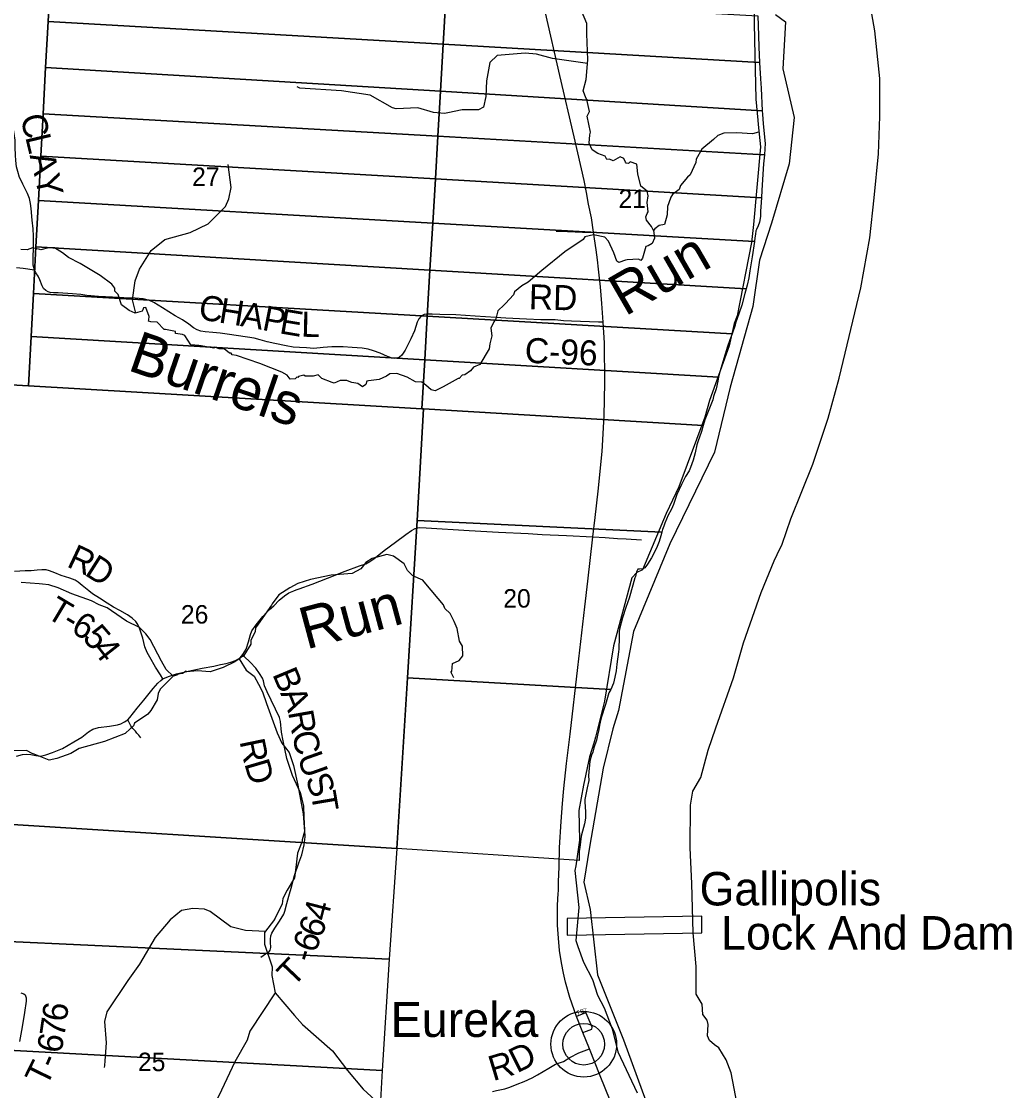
# Model space of a CAD drawing. Extents: x 1878108 to 2183446, y 146837 to 508383.
# Drawn here: x 2049803 to 2061641, y 246251 to 259039 of the extents above; entities that cross this region are included whole.
import ezdxf

# ---------------------------------------------------------------- set-up
doc = ezdxf.new("R2010")
doc.units = 0
for name, color, linetype in [('GM_X_County', 7, 'Continuous'), ('GM_X_County_Road', 7, 'Continuous'), ('GM_X_County_Road_Text', 7, 'Continuous'), ('GM_X_Hydro', 7, 'Continuous'), ('GM_X_Hydro_Text', 7, 'Continuous'), ('GM_X_Major_River', 7, 'Continuous'), ('GM_X_Minor_River', 7, 'Continuous'), ('GM_X_Minor_River_Text', 7, 'Continuous'), ('GM_X_Section', 7, 'Continuous'), ('GM_X_Section_Text', 7, 'Continuous'), ('GM_X_State_Route', 7, 'Continuous'), ('GM_X_Township', 7, 'Continuous'), ('GM_X_Township_Road', 7, 'Continuous'), ('GM_X_Township_Road_Text', 7, 'Continuous'), ('GM_X_Township_Subdivision', 7, 'Continuous'), ('GM_X_Township_Subdivision_Text', 7, 'Continuous'), ('GM_X_Unincorporated', 7, 'Continuous'), ('GM_X_Unincorporated_Location', 7, 'Continuous'), ('GM_X_Unincorporated_Text', 7, 'Continuous')]:
    doc.layers.add(name, color=color, linetype=linetype)

msp = doc.modelspace()

# ---------------------------------------------------------------- linework, layer by layer
at = {"layer": 'GM_X_County'}
msp.add_lwpolyline([(2058820, 259122), (2058938, 259034), (2058906, 258471), (2059040, 257891), (2058982, 257335), (2058770, 256626), (2058627, 256182), (2058547, 255629), (2058275, 254663), (2058088, 253886), (2057555, 252790), (2057120, 251741), (2056941, 250796), (2056873, 250580), (2056759, 250108), (2056594, 249161), (2056528, 248743), (2056604, 248416), (2056689, 247636), (2057001, 246857), (2057270, 246129)], dxfattribs=at)
at = {"layer": 'GM_X_County_Road'}
for points in [[(2049819, 257096), (2049780, 257173), (2049759, 257242), (2049745, 257300), (2049737, 257377), (2049734, 257440), (2049730, 257531), (2049730, 257620), (2049714, 257722), (2049647, 257932), (2049577, 258094), (2049511, 258231), (2049464, 258325), (2049412, 258414), (2049347, 258520), (2049293, 258624), (2049257, 258684), (2049204, 258750), (2049094, 258848), (2048781, 259093)], [(2049959, 256066), (2049945, 256123), (2049944, 256190), (2049947, 256353), (2049947, 256469), (2049943, 256559), (2049931, 256661), (2049919, 256800), (2049914, 256862), (2049901, 256921), (2049877, 256980), (2049819, 257094), (2049819, 257096)], [(2056759, 255442), (2056704, 255441), (2056378, 255452), (2056285, 255459), (2056184, 255469), (2056088, 255471), (2056014, 255471), (2055842, 255478), (2055594, 255490), (2055475, 255497), (2055228, 255512), (2054998, 255530), (2054807, 255535), (2054716, 255538), (2054652, 255537), (2054617, 255532), (2054581, 255514), (2054554, 255482), (2054533, 255440), (2054502, 255340), (2054460, 255242), (2054393, 255107), (2054352, 255047), (2054324, 255024), (2054296, 255013), (2054267, 255006), (2054236, 255012), (2054179, 255031), (2054091, 255070), (2054013, 255100), (2053950, 255117), (2053879, 255129), (2053756, 255140), (2053650, 255147), (2053513, 255147), (2053410, 255139), (2053300, 255127), (2053213, 255135), (2053127, 255139), (2053051, 255143), (2052967, 255158), (2052832, 255185), (2052740, 255207), (2052656, 255232), (2052587, 255249), (2052292, 255294), (2052180, 255310), (2052092, 255319), (2052001, 255326), (2051947, 255335), (2051906, 255350), (2051859, 255374), (2051805, 255419), (2051728, 255470), (2051643, 255519), (2051489, 255615), (2051386, 255679), (2051335, 255699), (2051258, 255719), (2051162, 255727), (2051027, 255733), (2050977, 255735), (2050725, 255749), (2050584, 255762), (2050515, 255771), (2050416, 255781), (2050244, 255792), (2050187, 255793), (2050147, 255797), (2050122, 255805), (2050095, 255821), (2050069, 255846), (2050053, 255878), (2050024, 255949), (2050004, 255993), (2049977, 256033), (2049959, 256066)], [(2053089, 252239), (2053124, 252253), (2053280, 252309), (2053464, 252380), (2053673, 252463), (2053846, 252526), (2053920, 252552), (2053969, 252578), (2054017, 252613), (2054142, 252711), (2054277, 252809), (2054401, 252902), (2054468, 252950), (2054510, 252975), (2054559, 252985), (2054643, 252982), (2055157, 252951), (2055509, 252931), (2055863, 252913), (2056030, 252904), (2056319, 252889), (2056635, 252875)], [(2051495, 251176), (2051561, 251205), (2051658, 251237), (2051797, 251267), (2051965, 251303), (2052105, 251329), (2052185, 251346), (2052252, 251360), (2052307, 251374), (2052363, 251394), (2052418, 251429), (2052449, 251466), (2052491, 251530), (2052519, 251617), (2052541, 251708), (2052559, 251749), (2052609, 251820), (2052690, 251923), (2052736, 251974), (2052770, 252005), (2052820, 252051), (2052886, 252115), (2052947, 252167), (2053000, 252205), (2053060, 252228), (2053089, 252239)], [(2049745, 250251), (2049817, 250272), (2049863, 250276), (2049916, 250271), (2049976, 250259), (2050032, 250253), (2050096, 250266), (2050174, 250294), (2050293, 250341), (2050432, 250421), (2050524, 250477), (2050604, 250543), (2050656, 250574), (2050727, 250593), (2050857, 250610), (2050952, 250627), (2050991, 250639), (2051035, 250662), (2051075, 250685), (2051099, 250714), (2051189, 250825), (2051268, 250920), (2051379, 251061), (2051436, 251126), (2051470, 251156), (2051495, 251176)]]:
    msp.add_lwpolyline(points, dxfattribs=at)
at = {"layer": 'GM_X_Hydro'}
for p, q in [((2057937, 248339), (2056329, 248311)), ((2056329, 248311), (2056329, 248111)), ((2057937, 248139), (2057937, 248339)), ((2056329, 248111), (2057937, 248139))]:
    msp.add_line(p, q, dxfattribs=at)
at = {"layer": 'GM_X_Major_River'}
for p, q in [((2058611, 257806), (2058639, 257538)), ((2056593, 250242), (2056525, 249903))]:
    msp.add_line(p, q, dxfattribs=at)
for points in [[(2056855, 263913), (2056940, 263689), (2057198, 263232), (2057299, 263023), (2057334, 262927), (2057505, 262597), (2057778, 261966), (2057897, 261700), (2058214, 260809), (2058326, 260403), (2058427, 259830), (2058518, 259484), (2058560, 259228), (2058566, 258818), (2058582, 258109), (2058609, 257858), (2058611, 257806)], [(2058414, 245818), (2058287, 246463), (2058230, 246620), (2058143, 246762), (2058091, 246798), (2058031, 246850), (2058005, 246908), (2058014, 247040), (2058000, 247092), (2057951, 247162), (2057943, 247286), (2057870, 247405), (2057870, 247736), (2057836, 248140), (2057819, 248729), (2057799, 249156), (2057802, 249665), (2057829, 249833), (2057926, 249998), (2058012, 250321), (2058106, 250590), (2058316, 251190), (2058436, 251607), (2058648, 252208), (2058802, 252587), (2058837, 252664), (2058899, 252788), (2059003, 253091), (2059265, 253742), (2059447, 254294), (2059579, 254771), (2059840, 255853), (2059945, 256450), (2060000, 256929), (2060049, 257456), (2060067, 257901), (2060066, 258356), (2060007, 258926), (2059931, 259359)], [(2058639, 257538), (2058556, 256610), (2058533, 256394), (2058362, 255519), (2058325, 255427), (2058263, 255160), (2058029, 254506), (2057974, 254307), (2057663, 253472), (2057511, 253152), (2057229, 252480), (2057159, 252447), (2057100, 252385), (2056881, 251570), (2056775, 250910), (2056667, 250477), (2056646, 250407), (2056593, 250242)], [(2056525, 249903), (2056468, 249603), (2056474, 249248), (2056430, 248939), (2056420, 248885), (2056467, 248443), (2056431, 248046), (2056457, 247974), (2056522, 247786), (2056629, 247580), (2056690, 247392), (2056771, 247243), (2056866, 246989), (2056935, 246715), (2057164, 246225)]]:
    msp.add_lwpolyline(points, dxfattribs=at)
at = {"layer": 'GM_X_Minor_River'}
for points in [[(2057362, 256540), (2057336, 256584), (2057275, 256660), (2057270, 256702), (2057286, 256742), (2057298, 256760), (2057286, 256875), (2057298, 256951), (2057284, 257007), (2057208, 257067), (2057172, 257214), (2057162, 257330), (2057080, 257358), (2057062, 257340), (2057032, 257344), (2057026, 257354), (2057006, 257400), (2056962, 257420), (2056877, 257372), (2056833, 257391), (2056801, 257387), (2056781, 257427), (2056693, 257461), (2056625, 257503), (2056589, 257582), (2056599, 257684), (2056607, 257714), (2056567, 257907), (2056593, 257963), (2056563, 258103), (2056557, 258117), (2056519, 258208), (2056554, 258344), (2056574, 258579), (2056564, 258890), (2056562, 259014), (2056500, 259165)], [(2056570, 258534), (2056154, 258597), (2055960, 258649), (2055824, 258658), (2055492, 258630), (2055402, 258549), (2055365, 258327), (2055355, 258139), (2055328, 258014), (2055267, 257980), (2055073, 257982), (2054901, 257945), (2054860, 257936), (2054731, 257951), (2054541, 258005), (2054283, 257995), (2054240, 258006), (2053971, 258157), (2053629, 258210), (2053131, 258240), (2053100, 258257)], [(2058617, 257714), (2058545, 257695), (2058355, 257708), (2058202, 257702), (2058130, 257676), (2058078, 257627), (2057936, 257511), (2057869, 257392), (2057865, 257350), (2057797, 257205), (2057767, 257177), (2057683, 257078), (2057667, 257030), (2057588, 256970), (2057568, 256938), (2057562, 256924), (2057526, 256825), (2057522, 256725), (2057492, 256608), (2057426, 256596), (2057376, 256558), (2057362, 256540), (2057373, 256447), (2057343, 256381), (2057297, 256353), (2057269, 256347), (2057227, 256206), (2057209, 256180), (2057179, 256194), (2057045, 256186), (2057027, 256184), (2056944, 256157), (2056922, 256171), (2056884, 256270), (2056822, 256412), (2056780, 256460), (2056644, 256488), (2056540, 256462), (2056518, 256431), (2056301, 256284), (2056026, 256059), (2055862, 255920), (2055788, 255878), (2055699, 255805), (2055687, 255767), (2055589, 255664), (2055575, 255648), (2055499, 255576), (2055477, 255482), (2055451, 255447), (2055416, 255369), (2055426, 255277), (2055402, 255184), (2055396, 255122), (2055282, 254935), (2055207, 254903), (2055171, 254859), (2055103, 254812), (2055073, 254808), (2055035, 254770), (2055023, 254768), (2054846, 254669), (2054750, 254619), (2054702, 254633), (2054638, 254687), (2054590, 254723), (2054516, 254729), (2054414, 254783), (2054291, 254826), (2054209, 254822), (2054167, 254794), (2054081, 254758), (2053953, 254739), (2053935, 254735), (2053923, 254695), (2053881, 254667), (2053826, 254707), (2053752, 254719), (2053740, 254723), (2053694, 254743), (2053614, 254745), (2053542, 254712), (2053518, 254720), (2053396, 254768), (2053352, 254810), (2053293, 254796), (2053197, 254794), (2053181, 254808), (2053117, 254792), (2053109, 254782), (2053097, 254784), (2053075, 254765), (2053017, 254759), (2052979, 254809), (2052915, 254845), (2052654, 254949), (2052374, 255045), (2052324, 255053), (2052312, 255071), (2052292, 255073), (2052228, 255123)], [(2051173, 255550), (2051131, 255708), (2051162, 255935), (2051214, 256074), (2051354, 256298), (2051518, 256429), (2051820, 256514), (2052036, 256619), (2052244, 256825), (2052283, 256916), (2052313, 257053), (2052274, 257329)], [(2052228, 255123), (2052167, 255123), (2052115, 255142), (2052105, 255132), (2051951, 255160), (2051923, 255164), (2051831, 255172), (2051757, 255282), (2051731, 255294), (2051645, 255308), (2051645, 255332), (2051528, 255356), (2051512, 255356), (2051426, 255442), (2051352, 255446), (2051324, 255454), (2051328, 255470), (2051330, 255510), (2051290, 255616), (2051264, 255612), (2051254, 255588), (2051246, 255574), (2051164, 255548), (2051090, 255580), (2051002, 255648), (2050962, 255774), (2050922, 255814), (2050920, 255848), (2050884, 255898), (2050745, 256000), (2050507, 256144), (2050367, 256214), (2050295, 256270), (2050199, 256330), (2050127, 256330), (2050036, 256306), (2050022, 256310), (2049936, 256330), (2049874, 256307), (2049796, 256311)], [(2054973, 251189), (2054937, 251261), (2054949, 251263), (2054957, 251360), (2055038, 251394), (2055082, 251450), (2055076, 251565), (2055040, 251627), (2055012, 251777), (2054978, 251860), (2054930, 251956), (2054866, 252018), (2054848, 252062), (2054638, 252314), (2054604, 252358), (2054483, 252406), (2054421, 252470), (2054415, 252480), (2054379, 252551), (2054253, 252645), (2054171, 252665), (2053995, 252614), (2053920, 252568), (2053862, 252493), (2053758, 252435), (2053505, 252414), (2053259, 252363), (2053107, 252317), (2053014, 252266), (2052882, 252180), (2052802, 252073), (2052792, 252059), (2052635, 251830), (2052603, 251788), (2052599, 251744), (2052547, 251633), (2052545, 251589), (2052464, 251456), (2052356, 251378), (2052216, 251311), (2052061, 251261), (2051907, 251270), (2051777, 251258), (2051773, 251268), (2051729, 251238), (2051676, 251230), (2051662, 251220), (2051618, 251207), (2051534, 251287), (2051480, 251386), (2051342, 251648), (2051290, 251716), (2051214, 251791), (2051060, 251864), (2050998, 251910), (2050828, 252024), (2050733, 252062), (2050643, 252110), (2050407, 252192), (2050243, 252266), (2050132, 252302), (2050054, 252308), (2050014, 252312), (2049802, 252329)], [(2052407, 251415), (2052492, 251280), (2052588, 251208), (2052636, 251111), (2052686, 251019), (2052732, 250881), (2052860, 250532), (2052916, 250406), (2053004, 250297), (2053058, 250139), (2053108, 249906), (2053172, 249563), (2053186, 249350), (2053161, 249250), (2053159, 249234), (2053105, 249091), (2053083, 248921), (2053069, 248796), (2052982, 248650), (2052928, 248547), (2052920, 248485), (2052864, 248368), (2052827, 248293)], [(2051618, 251207), (2051462, 251054), (2051438, 251002), (2051428, 250924), (2051349, 250797), (2051315, 250753), (2051155, 250644), (2051145, 250614), (2051105, 250580), (2051044, 250524), (2050798, 250427), (2050493, 250344), (2050395, 250283), (2050228, 250223), (2050134, 250202), (2049958, 250274), (2049934, 250284), (2049864, 250318), (2049663, 250314)], [(2052722, 248156), (2052481, 248167), (2052309, 248211), (2052062, 248393), (2051994, 248421), (2051854, 248428), (2051718, 248405), (2051581, 248294), (2051404, 248084), (2051214, 247764), (2051077, 247568), (2050825, 247194), (2050796, 247076), (2050815, 246823), (2050800, 246608), (2050796, 246552), (2050791, 246526)], [(2052829, 248296), (2052710, 248142), (2052710, 248001), (2052802, 247730), (2052799, 247629), (2052798, 247628), (2052838, 247422), (2053067, 247148), (2053164, 247040), (2053524, 246728), (2053702, 246492), (2053889, 246267), (2054173, 246008)], [(2052838, 247421), (2052533, 246962), (2052504, 246853), (2052354, 246597), (2052162, 246188), (2052086, 246042), (2051910, 245773), (2051889, 245599), (2051907, 245342)]]:
    msp.add_lwpolyline(points, dxfattribs=at)
at = {"layer": 'GM_X_Section'}
for points in [[(2050176, 260021), (2050152, 259584), (2050123, 259038), (2050093, 258488), (2050063, 257933), (2050036, 257427), (2050007, 256897), (2049977, 256343), (2049947, 255786), (2049919, 255269), (2049888, 254682), (2049113, 254725), (2049197, 256052), (2049283, 257431), (2049363, 258707), (2049448, 260062)], [(2054877, 259317), (2054845, 258766), (2050123, 259038), (2050152, 259584)], [(2058608, 259106), (2058616, 258872), (2058620, 258730), (2058629, 258548), (2054845, 258766), (2054877, 259317)], [(2050123, 259038), (2054845, 258766), (2054812, 258203), (2050093, 258488)], [(2054845, 258766), (2058629, 258548), (2058641, 258351), (2058646, 258241), (2058661, 257970), (2054812, 258203)], [(2054812, 258203), (2054781, 257666), (2050063, 257933), (2050093, 258488)], [(2058661, 257970), (2058663, 257929), (2058671, 257813), (2058696, 257579), (2058692, 257515), (2058686, 257445), (2054781, 257666), (2054812, 258203)], [(2050063, 257933), (2054781, 257666), (2054752, 257155), (2050036, 257427)], [(2054781, 257666), (2058686, 257445), (2058677, 257337), (2058656, 257021), (2058651, 256930), (2054752, 257155)], [(2054752, 257155), (2054721, 256627), (2050007, 256897), (2050036, 257427)], [(2058651, 256930), (2058645, 256821), (2058641, 256769), (2058641, 256707), (2058627, 256639), (2058612, 256593), (2058590, 256549), (2058582, 256535), (2058578, 256495), (2058572, 256449), (2058566, 256406), (2054721, 256627), (2054752, 257155)], [(2050007, 256897), (2054721, 256627), (2054688, 256065), (2049977, 256343)], [(2054721, 256627), (2058566, 256406), (2058539, 256225), (2058513, 256054), (2058498, 255974), (2058478, 255884), (2058467, 255841), (2054688, 256065)], [(2054688, 256065), (2054656, 255513), (2049947, 255786), (2049977, 256343)], [(2058467, 255841), (2058452, 255786), (2058417, 255646), (2058381, 255540), (2058341, 255430), (2058338, 255404), (2058300, 255302), (2054656, 255513), (2054688, 256065)], [(2049947, 255786), (2054656, 255513), (2054626, 254991), (2049919, 255269)], [(2054656, 255513), (2058300, 255302), (2058274, 255231), (2058246, 255149), (2058187, 254969), (2058155, 254847), (2058138, 254783), (2054626, 254991)], [(2054626, 254991), (2054592, 254407), (2049888, 254682), (2049919, 255269)], [(2058138, 254783), (2058130, 254737), (2058108, 254645), (2058078, 254554), (2058073, 254532), (2058069, 254514), (2058021, 254394), (2057975, 254272), (2057955, 254204), (2054610, 254406), (2054592, 254407), (2054626, 254991)], [(2049113, 254725), (2049888, 254682), (2054592, 254407), (2054610, 254406), (2054533, 253071), (2054421, 251187), (2054292, 249145), (2048799, 249491), (2048873, 250770), (2048955, 252090), (2049035, 253428)], [(2057955, 254204), (2057933, 254136), (2057892, 254012), (2057880, 253976), (2057859, 253881), (2057833, 253791), (2057801, 253703), (2057785, 253663), (2057742, 253595), (2057694, 253499), (2057640, 253381), (2057630, 253357), (2057599, 253260), (2057589, 253234), (2057571, 253198), (2057535, 253132), (2057496, 253036), (2057482, 253002), (2057468, 252962), (2057460, 252932), (2054533, 253071), (2054610, 254406)], [(2057460, 252932), (2057448, 252886), (2057426, 252820), (2057403, 252760), (2057373, 252691), (2057335, 252623), (2057289, 252547), (2057255, 252505), (2057231, 252493), (2057191, 252489), (2057171, 252487), (2057156, 252455), (2057144, 252401), (2057136, 252383), (2057114, 252298), (2057069, 252142), (2057031, 252030), (2056991, 251906), (2056954, 251772), (2056948, 251740), (2056948, 251670), (2056945, 251530), (2056943, 251500), (2056921, 251353), (2056919, 251313), (2056914, 251273), (2056898, 251197), (2056882, 251123), (2056850, 251050), (2054421, 251187), (2054533, 253071)], [(2054421, 251187), (2056850, 251050), (2056826, 251009), (2056785, 250871), (2056735, 250711), (2056716, 250623), (2056708, 250571), (2056690, 250504), (2056678, 250442), (2056647, 250350), (2056633, 250300), (2056619, 250264), (2056597, 250192), (2056582, 250018), (2056586, 249960), (2056568, 249874), (2056541, 249734), (2056541, 249688), (2056543, 249662), (2056549, 249570), (2056546, 249508), (2056534, 249440), (2056512, 249355), (2056496, 249293), (2056479, 249157), (2056473, 249111), (2056472, 249057), (2056471, 249002), (2054292, 249145)], [(2054292, 249145), (2054201, 247823), (2048703, 248080), (2048799, 249491)], [(2048703, 248080), (2054201, 247823), (2054118, 246491), (2048618, 246791)], [(2054118, 246491), (2054087, 245991), (2054035, 245155), (2048533, 245496), (2048618, 246791)]]:
    msp.add_lwpolyline(points, close=True, dxfattribs=at)
at = {"layer": 'GM_X_State_Route'}
for points in [[(2056226, 248754), (2056232, 248923), (2056238, 249157), (2056257, 249469), (2056272, 249687), (2056289, 249864), (2056321, 250164), (2056363, 250515), (2056455, 251312), (2056539, 252036), (2056575, 252344), (2056635, 252875), (2056664, 253106), (2056699, 253421), (2056748, 253896), (2056772, 254323), (2056779, 254718), (2056773, 255194), (2056759, 255442), (2056743, 255665), (2056726, 255865), (2056703, 256074), (2056690, 256186), (2056675, 256305), (2056643, 256518), (2056617, 256691), (2056585, 256855), (2056561, 256994), (2056532, 257136), (2056413, 257659), (2056241, 258393), (2056068, 259142)], [(2056223, 248640), (2056226, 248754)], [(2057187, 245233), (2057153, 245336), (2057110, 245458), (2056842, 246132), (2056724, 246429), (2056594, 246751), (2056516, 246946), (2056439, 247136), (2056361, 247364), (2056310, 247547), (2056284, 247656), (2056260, 247780), (2056237, 247926), (2056224, 248074), (2056213, 248229), (2056211, 248345), (2056213, 248468), (2056222, 248608), (2056223, 248640)]]:
    msp.add_lwpolyline(points, dxfattribs=at)
at = {"layer": 'GM_X_Township'}
msp.add_lwpolyline([(2058820, 259122), (2058938, 259034), (2058906, 258471), (2059040, 257891), (2058982, 257335), (2058770, 256626), (2058627, 256182), (2058547, 255629), (2058275, 254663), (2058088, 253886), (2057555, 252790), (2057120, 251741), (2056941, 250796), (2056873, 250580), (2056759, 250108), (2056594, 249161), (2056528, 248743), (2056604, 248416), (2056689, 247636), (2057001, 246857), (2057270, 246129)], dxfattribs=at)
at = {"layer": 'GM_X_Township_Road'}
for points in [[(2056195, 256531), (2056245, 256531), (2056512, 256518), (2056587, 256519), (2056643, 256518)], [(2049745, 256095), (2049826, 256086), (2049959, 256066)], [(2056635, 252875), (2056781, 252865), (2056930, 252855), (2057035, 252849)], [(2057035, 252849), (2057217, 252840)], [(2051495, 251176), (2051466, 251225), (2051408, 251315), (2051337, 251434), (2051308, 251492), (2051280, 251558), (2051255, 251663), (2051214, 251782), (2051196, 251827), (2051173, 251862), (2051129, 251903), (2051071, 251941), (2050981, 251993), (2050905, 252034), (2050828, 252082), (2050736, 252142), (2050655, 252194), (2050608, 252228), (2050528, 252294), (2050484, 252332), (2050446, 252356), (2050383, 252381), (2050280, 252413), (2050204, 252442), (2050140, 252469), (2050099, 252479), (2050046, 252481), (2049993, 252474), (2049922, 252466), (2049847, 252466), (2049722, 252460)], [(2052665, 247846), (2052722, 247888), (2052763, 247908), (2052776, 247930), (2052784, 247963), (2052781, 248027), (2052782, 248063), (2052787, 248101), (2052798, 248136), (2052833, 248193), (2052889, 248278), (2052940, 248361), (2052954, 248396), (2052978, 248489), (2052999, 248578), (2053035, 248702), (2053068, 248822), (2053121, 248977), (2053155, 249072), (2053185, 249189), (2053194, 249286), (2053184, 249525), (2053178, 249654), (2053159, 249738), (2053139, 249812), (2053043, 250020), (2052977, 250223), (2052933, 250436), (2052911, 250538), (2052902, 250666), (2052890, 250714), (2052742, 251019), (2052710, 251093), (2052697, 251151), (2052685, 251186), (2052650, 251241), (2052606, 251305), (2052538, 251375), (2052465, 251444), (2052449, 251466)], [(2051230, 250469), (2051206, 250504), (2051183, 250527), (2051167, 250549), (2051137, 250583), (2051113, 250615), (2051092, 250655), (2051075, 250685)], [(2049796, 247421), (2049831, 247410), (2049848, 247395), (2049862, 247360), (2049859, 247321), (2049840, 247187), (2049811, 247015), (2049782, 246837)], [(2055435, 246241), (2055483, 246253), (2055581, 246274), (2055641, 246293), (2055730, 246328), (2055814, 246361), (2055911, 246405), (2055972, 246439), (2056109, 246518), (2056187, 246566), (2056286, 246600), (2056361, 246647), (2056468, 246705), (2056594, 246751)]]:
    msp.add_lwpolyline(points, dxfattribs=at)
at = {"layer": 'GM_X_Township_Subdivision'}
msp.add_lwpolyline([(2056516, 246946), (2056560, 246962), (2056622, 246986), (2056625, 247010), (2056554, 247176), (2056541, 247178), (2056487, 247157), (2056439, 247136)], dxfattribs=at)
at = {"layer": 'GM_X_Unincorporated'}
for radius in [393, 249]:
    msp.add_circle((2056526, 246806), radius, dxfattribs=at)
at = {"layer": 'GM_X_Unincorporated_Location'}
msp.add_line((2056526, 246806), (2056526, 246806), dxfattribs=at)

# ---------------------------------------------------------------- texts
at = {"layer": 'GM_X_County_Road_Text'}
for s, rotation, p in [('C', 284.8811, (2049786, 257893)), ('L', 283.4116, (2049848, 257657)), ('A', 283.2649, (2049900, 257438)), ('Y', 282.2601, (2049961, 257183)), ('RD', 358.5179, (2055867, 255596)), ('C', 350.6538, (2051909, 255480)), ('H', 350.6329, (2052153, 255440)), ('A', 349.9789, (2052412, 255397)), ('P', 348.7259, (2052670, 255351)), ('E', 350.394, (2052878, 255310)), ('L', 358.6426, (2053146, 255268)), ('C-96', 357.6052, (2055817, 254957))]:
    msp.add_text(s, height=300, rotation=rotation, dxfattribs=at).set_placement(p)
at = {"layer": 'GM_X_Hydro_Text'}
for s, height, p in [('Gallipolis', 400, (2057911, 248466)), ('Lock And Dam', 399.99, (2058168, 247938))]:
    msp.add_text(s, height=height, rotation=0.0029, dxfattribs=at).set_placement(p)
at = {"layer": 'GM_X_Minor_River_Text'}
for s, rotation, p in [('Run', 30.0057, (2057019, 255505)), ('Burrels', 340.9964, (2051060, 254872)), ('Run', 15.0029, (2053208, 251525))]:
    msp.add_text(s, height=500, rotation=rotation, dxfattribs=at).set_placement(p)
at = {"layer": 'GM_X_Section_Text'}
for s, p in [('27', (2051844, 257071)), ('21', (2056942, 256808)), ('20', (2055564, 252028)), ('26', (2051710, 251837)), ('25', (2051197, 246484))]:
    msp.add_text(s, height=221, rotation=0, dxfattribs=at).set_placement(p)
at = {"layer": 'GM_X_Township_Road_Text'}
for s, rotation, p in [('R', 334.7983, (2050333, 252524)), ('D', 327.6008, (2050547, 252424)), ('T', 329.1935, (2050084, 251920)), ('6', 329.1697, (2050382, 251742)), ('-', 329.1895, (2050276, 251805)), ('5', 310.971, (2050522, 251663)), ('4', 308.1819, (2050640, 251526)), ('B', 292.6146, (2052800, 251233)), ('A', 292.3696, (2052895, 251006)), ('R', 280.0905, (2052991, 250778)), ('C', 281.8391, (2053036, 250526)), ('R', 281.7041, (2052410, 250430)), ('U', 289.551, (2053098, 250242)), ('D', 286.3242, (2052466, 250164)), ('S', 291.8804, (2053191, 249981)), ('T', 279.6712, (2053262, 249809)), ('4', 75.4579, (2053459, 248266)), ('6', 69.5862, (2053385, 248061)), ('6', 68.6074, (2053315, 247884)), ('T', 46.4456, (2053051, 247479)), ('-', 73.0473, (2053281, 247772)), ('6', 82.0801, (2050342, 247065)), ('7', 81.6652, (2050315, 246879)), ('6', 79.5431, (2050279, 246686)), ('D', 26.4556, (2055728, 246455)), ('R', 16.829, (2055442, 246363)), ('T', 63.9936, (2050104, 246287)), ('-', 66.381, (2050208, 246501))]:
    msp.add_text(s, height=300, rotation=rotation, dxfattribs=at).set_placement(p)
at = {"layer": 'GM_X_Township_Subdivision_Text'}
for s, rotation, p in [('T', 20.9237, (2056449, 247153)), ('S', 20.9365, (2056495, 247170)), ('T', 1.7353, (2056523, 247182))]:
    msp.add_text(s, height=50, rotation=rotation, dxfattribs=at).set_placement(p)
at = {"layer": 'GM_X_Unincorporated_Text'}
msp.add_text('Eureka', height=417, rotation=0, dxfattribs=at).set_placement((2054218, 246893))

doc.saveas('drawing.dxf')
